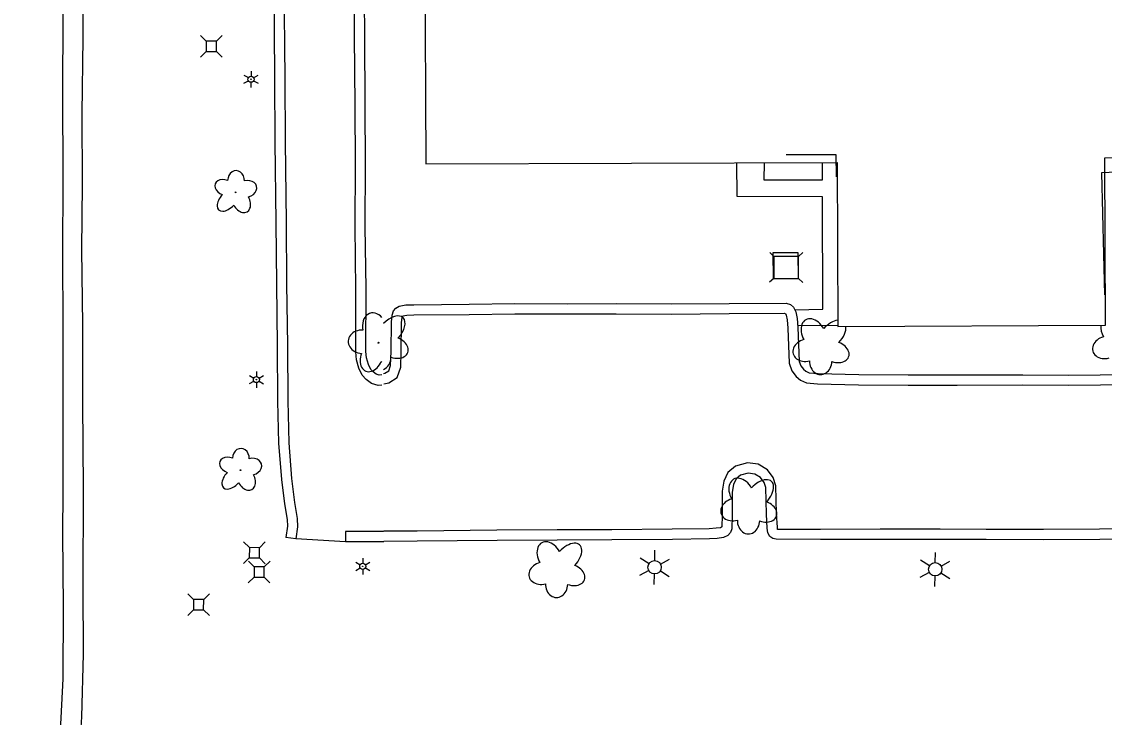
# Model space of a CAD drawing. Extents: x 588843 to 2552415, y 180129 to 269402.
# Drawn here: x 594772.1 to 595037.9, y 184030.2 to 184200.9 of the extents above; entities that cross this region are included whole.
import ezdxf

# ---------------------------------------------------------------- set-up
doc = ezdxf.new("R2010")
doc.units = 0
for name, color, linetype in [('Default', 7, 'Continuous'), ('E_BLD', 7, 'Continuous'), ('E_DWY', 7, 'Continuous'), ('E_LAND_Vegetation', 7, 'Continuous'), ('E_LTG', 7, 'Continuous'), ('E_RDWY', 7, 'Continuous'), ('E_RDWY_Gravel', 7, 'Continuous'), ('E_UTL_AG_Bold', 7, 'Continuous'), ('Level 12', 7, 'Continuous'), ('Level 14', 7, 'Continuous'), ('Level 17', 7, 'Continuous'), ('Level 18', 7, 'Continuous'), ('Level 21', 7, 'Continuous')]:
    doc.layers.add(name, color=color, linetype=linetype)

# ---------------------------------------------------------------- blocks, each defined once
blk = doc.blocks.new('DTRE')
at = {"layer": 'Default'}
blk.add_circle((-0.18, 0), 0.183, dxfattribs=at)
for centre, major_axis, ratio in [((-1.87, 5.32), (1.36, -4.98), 0.782863), ((4.06, 2.74), (-5.27, -2.93), 0.691916), ((-5.87, 0.15), (4.93, -0.12), 0.832022), ((-2.49, -5.24), (1.8, 4.86), 0.716896), ((3.54, -3.71), (-5.01, 4.58), 0.560249)]:
    blk.add_ellipse(centre, major_axis=major_axis, ratio=ratio, start_param=1.570796, end_param=4.712389, dxfattribs=at)
blk = doc.blocks.new('LPOL')
at = {"layer": 'Default'}
for p, q in [((-4, 0), (-1.5, 0)), ((-0.75, 1.3), (-2, 3.46)), ((0.75, 1.3), (2, 3.46)), ((1.5, 0), (4, 0)), ((-2, -3.46), (-0.75, -1.3)), ((2, -3.46), (0.75, -1.3))]:
    blk.add_line(p, q, dxfattribs=at)
for radius in [1.5, 1.5, 1.5, 0.125]:
    blk.add_circle((0, 0), radius, dxfattribs=at)
blk = doc.blocks.new('PED')
at = {"layer": 'Default'}
for p, q in [((-2.5, 2.5), (-5.33, 5.33)), ((2.5, 2.5), (5.33, 5.33)), ((-2.5, -2.5), (-5.33, -5.33)), ((2.5, -2.5), (5.33, -5.33))]:
    blk.add_line(p, q, dxfattribs=at)
blk.add_lwpolyline([(-2.5, -2.5), (2.5, -2.5), (2.5, 2.5), (-2.5, 2.5)], close=True, dxfattribs=at)

msp = doc.modelspace()

# ---------------------------------------------------------------- linework, layer by layer
at = {"layer": 'E_BLD'}
for points in [[(594870.51, 184207.51), (594870.51, 184207.51), (594870.03, 184231.25), (595138.15, 184229.56), (595139.97, 184165.01), (595122.81, 184165.42), (595122.52, 184167.48), (595037.18, 184163.84), (595037.95, 184133.86)], [(594972.13, 184162.81), (594972.13, 184162.81), (594972.09, 184168.19), (594959.8, 184168.24)]]:
    msp.add_lwpolyline(points, dxfattribs=at)
at = {"layer": 'E_DWY'}
for points in [[(594910.19, 184307.25), (594893.15, 184307.11), (594876.64, 184307.14), (594860.81, 184307.13), (594839.86, 184307.15), (594833.09, 184307.18), (594833.3, 184287.93), (594833.44, 184270.64), (594833.67, 184247.1), (594833.82, 184228.45), (594834.02, 184210.87), (594834.22, 184186.97), (594834.31, 184171.42), (594834.55, 184151.65), (594834.69, 184136.47), (594834.88, 184121.51), (594834.96, 184107.79), (594835.21, 184097.45), (594835.9, 184088.54), (594836.68, 184082.59), (594837.29, 184078.75), (594837.38, 184077.08), (594837, 184074.31)], [(594910.26, 184304.75), (594893.15, 184304.61), (594876.63, 184304.64), (594860.81, 184304.63), (594839.85, 184304.65), (594835.62, 184304.67), (594835.8, 184287.95), (594835.94, 184270.66), (594836.17, 184247.12), (594836.32, 184228.47), (594836.52, 184210.89), (594836.72, 184186.98), (594836.81, 184171.45), (594837.05, 184151.68), (594837.19, 184136.5), (594837.38, 184121.53), (594837.46, 184107.83), (594837.71, 184097.57), (594838.38, 184088.8), (594839.15, 184082.95), (594839.78, 184079.01), (594839.89, 184076.97), (594839.47, 184073.97)], [(594860.53, 184111.72), (594859.68, 184111.63), (594858.04, 184112.13), (594856.72, 184113.08), (594855.74, 184114.18), (594854.91, 184115.84), (594854.33, 184117.95), (594854.16, 184119.9), (594854.18, 184135.3), (594853.99, 184150.61), (594854.06, 184165.82), (594854, 184180.31), (594853.88, 184197.39), (594853.84, 184206.52)], [(594860.53, 184114.23), (594859.93, 184114.17), (594859.17, 184114.4), (594858.41, 184114.94), (594857.83, 184115.59), (594857.25, 184116.74), (594856.8, 184118.39), (594856.66, 184120), (594856.68, 184135.31), (594856.49, 184150.62), (594856.56, 184165.82), (594856.5, 184180.32), (594856.38, 184197.41), (594856.34, 184206.31)], [(594851.65, 184075.76), (594851.66, 184073.26), (594839.47, 184073.97), (594837, 184074.33)], [(594860.99, 184075.79), (594851.65, 184075.76)], [(594861.07, 184073.29), (594851.66, 184073.26)]]:
    msp.add_lwpolyline(points, dxfattribs=at)
at = {"layer": 'E_LAND_Vegetation'}
msp.add_circle((594859.73, 184122.11), 0.128, dxfattribs=at)
for centre, major_axis, ratio, start_param, end_param in [((594858.68, 184125.87), (0.83, -3.52), 0.782863, 2.126419, 4.712389), ((594855.76, 184122.35), (3.45, -0.2), 0.832022, 1.570796, 4.712389), ((594857.99, 184118.5), (1.38, 3.35), 0.716896, 1.570796, 4.712389), ((594862.25, 184119.43), (-3.4, 3.32), 0.560249, 1.570796, 1.616528)]:
    msp.add_ellipse(centre, major_axis=major_axis, ratio=ratio, start_param=start_param, end_param=end_param, dxfattribs=at)
at = {"layer": 'E_RDWY'}
for points in [[(594782.33, 184085.52), (594782.32, 184107.47), (594782.33, 184125.49), (594782.28, 184144.3), (594782.29, 184161.67), (594782.28, 184184.35), (594782.29, 184201.25), (594782.23, 184216.61), (594782.14, 184232.8), (594782.03, 184246.02), (594782, 184261.41), (594781.83, 184276.25), (594781.74, 184294.09), (594781.68, 184307.57), (594781.55, 184320.73), (594786.24, 184342.72)], [(594772.39, 183668.65), (594772.44, 183685.99), (594772.39, 183706.48), (594772.36, 183726.29), (594772.35, 183745.19), (594772.3, 183765.26), (594772.26, 183788.51), (594772.2, 183810.52), (594772.26, 183830.82), (594772.19, 183854.3), (594772.14, 183874.06), (594773.46, 183893.88), (594774.71, 183912.17), (594776.13, 183934.48), (594777.16, 183951.48), (594778.22, 183969.38), (594779.54, 183991.22), (594780.87, 184012.46), (594781.66, 184026.85), (594782.33, 184039.66), (594782.38, 184057.24), (594782.28, 184075.34), (594782.33, 184085.52)]]:
    msp.add_lwpolyline(points, dxfattribs=at)
at = {"layer": 'E_RDWY_Gravel'}
for points in [[(594787.35, 184086.39), (594787.19, 184107.42), (594787.19, 184126.47), (594786.93, 184144.93), (594787.08, 184161.03), (594787.01, 184178.4), (594787.25, 184196.81), (594787.27, 184216.9), (594787.12, 184235.24), (594787.11, 184252.01), (594787.11, 184270.27), (594787.02, 184287.15), (594787.1, 184305.38), (594787.12, 184319.98), (594787.21, 184330.28), (594787.31, 184332.44), (594787.48, 184334.07), (594787.59, 184334.77), (594788.13, 184336.24), (594788.46, 184338.33), (594788.64, 184342.67)], [(594785.86, 184013.32), (594786.88, 184030.32), (594787.35, 184045.7), (594787.28, 184062.11), (594787.35, 184086.39)]]:
    msp.add_lwpolyline(points, dxfattribs=at)
at = {"layer": 'Level 12'}
msp.add_lwpolyline([(595138.68, 184232.95), (595016.3, 184232.45), (595016.11, 184277.22), (594980.59, 184277.08), (594980.77, 184232.13), (594887.31, 184231.75), (594887.3, 184234.12), (594869.23, 184234.05), (594869.31, 184215.79), (594871.15, 184215.8), (594871.35, 184165.98), (594972.3, 184166.38), (594972.46, 184126.14), (595038.19, 184126.4), (595038.03, 184167.45), (595122.17, 184167.79), (595122.19, 184164.36), (595141.06, 184164.43), (595140.98, 184183.32), (595138.88, 184183.31)], close=True, dxfattribs=at)
at = {"layer": 'Level 14'}
for p, q in [((594927.53, 184068.66), (594927.6, 184071.18)), ((594926.16, 184067.86), (594923.93, 184069.22)), ((594928.97, 184067.77), (594931.15, 184069.02)), ((594995.02, 184067.36), (594992.79, 184068.73)), ((594996.39, 184068.17), (594996.46, 184070.68)), ((594997.83, 184067.28), (595000.01, 184068.52)), ((594926.07, 184066.22), (594923.77, 184065.03)), ((594928.93, 184066.14), (594931.11, 184064.77)), ((594994.93, 184065.73), (594992.63, 184064.53)), ((594997.79, 184065.64), (594999.98, 184064.28)), ((594927.43, 184065.38), (594927.36, 184062.78)), ((594996.3, 184064.89), (594996.22, 184062.29))]:
    msp.add_line(p, q, dxfattribs=at)
for centre in [(594927.52, 184067.02), (594996.39, 184066.53)]:
    msp.add_circle(centre, 1.64, dxfattribs=at)
at = {"layer": 'Level 17'}
for points in [[(594961.94, 184130.2), (594968.79, 184130.36), (594968.69, 184157.92), (594947.76, 184157.96), (594947.69, 184166.29)], [(594968.62, 184166.37), (594968.67, 184161.98), (594954.45, 184162.04), (594954.49, 184166.31)], [(594861, 184114.56), (594861.31, 184114.62), (594862.24, 184115.22), (594862.7, 184116.57), (594862.84, 184119.98), (594862.91, 184127.2), (594863.1, 184128.89), (594863.45, 184129.92), (594863.98, 184130.62), (594864.8, 184131.11), (594866.46, 184131.39), (594868.38, 184131.45), (594882.01, 184131.55), (594893.22, 184131.72), (594906.04, 184131.7), (594918.07, 184131.71), (594931.58, 184131.65), (594945.8, 184131.77), (594959.82, 184131.85), (594960.88, 184131.47), (594961.6, 184130.82), (594962.22, 184129.69), (594962.5, 184128.06), (594962.69, 184125.87), (594963.04, 184117.55), (594963.42, 184116.41), (594964.06, 184115.6), (594964.65, 184115.11), (594965.47, 184114.75), (594967.64, 184114.54), (594977.64, 184114.31), (594989.74, 184114.23), (595001.8, 184114.23), (595017.9, 184114.25), (595029.08, 184114.2), (595044.65, 184114.35)], [(594861.01, 184112.03), (594862.24, 184112.24), (594864.34, 184113.61), (594865.18, 184116.11), (594865.34, 184119.92), (594865.41, 184127.05), (594865.56, 184128.34), (594865.69, 184128.74), (594865.69, 184128.73), (594865.67, 184128.72), (594866.71, 184128.9), (594868.43, 184128.95), (594882.03, 184129.05), (594893.23, 184129.22), (594906.04, 184129.2), (594918.06, 184129.21), (594931.58, 184129.15), (594945.82, 184129.27), (594959.39, 184129.35), (594959.57, 184129.28), (594959.61, 184129.25), (594959.82, 184128.85), (594960.02, 184127.74), (594960.2, 184125.71), (594960.56, 184117.1), (594961.19, 184115.2), (594962.26, 184113.84), (594963.32, 184112.96), (594964.83, 184112.3), (594967.49, 184112.04), (594977.6, 184111.81), (594989.73, 184111.73), (595001.81, 184111.73), (595017.89, 184111.75), (595029.09, 184111.7), (595044.79, 184111.85)], [(594962.65, 184126.37), (594972.46, 184126.45)], [(595050.54, 184076.5), (595036.75, 184076.37), (595022.94, 184076.29), (595008.9, 184076.31), (594997.62, 184076.36), (594982.91, 184076.35), (594968.22, 184076.33), (594957.72, 184076.28), (594957.68, 184076.84), (594957.46, 184080.15), (594957.3, 184086.99), (594956.65, 184089.01), (594955.21, 184090.94), (594952.94, 184092.33), (594950.28, 184092.61), (594947.38, 184091.87), (594945.53, 184090.26), (594944.49, 184088.15), (594944.08, 184085.69), (594944.08, 184079.75), (594944, 184076.95), (594943.98, 184076.92), (594943.92, 184076.85), (594943.67, 184076.71), (594942.66, 184076.58), (594940.9, 184076.46), (594931.85, 184076.35), (594917.01, 184076.22), (594903.57, 184076.19), (594888.82, 184076.1), (594869.19, 184075.9), (594861.07, 184075.84)], [(595050.71, 184074), (595036.77, 184073.87), (595022.95, 184073.79), (595008.89, 184073.81), (594997.62, 184073.86), (594982.91, 184073.85), (594968.2, 184073.83), (594957.35, 184073.94), (594956.54, 184074.05), (594955.83, 184074.55), (594955.32, 184075.44), (594955.18, 184076.62), (594954.96, 184080.04), (594954.81, 184086.57), (594954.4, 184087.84), (594953.49, 184089.06), (594952.11, 184089.9), (594950.46, 184090.08), (594948.58, 184089.6), (594947.55, 184088.7), (594946.9, 184087.37), (594946.58, 184085.48), (594946.58, 184079.71), (594946.48, 184076.46), (594946.15, 184075.57), (594945.46, 184074.84), (594944.46, 184074.29), (594942.9, 184074.1), (594941, 184073.96), (594931.88, 184073.85), (594917.02, 184073.72), (594903.58, 184073.69), (594888.84, 184073.6), (594869.21, 184073.4), (594861.07, 184073.34)]]:
    msp.add_lwpolyline(points, dxfattribs=at)
msp.add_lwpolyline([(594956.55, 184144.14), (594956.6, 184137.79), (594962.84, 184137.84), (594962.79, 184144.19)], close=True, dxfattribs=at)
at = {"layer": 'Level 18'}
for centre, major_axis, ratio, start_param, end_param in [((594862.68, 184124.94), (-3.06, -3.34), 0.560249, 1.570796, 4.658742), ((594966.59, 184124.23), (1.95, -3.52), 0.691916, 1.570796, 4.712389), ((594970.89, 184123.88), (-3.06, -3.34), 0.560249, 3.711846, 4.712389), ((594970.89, 184123.88), (-3.06, -3.34), 0.560249, 1.570796, 2.693204), ((595040.12, 184124.93), (1.95, -3.52), 0.691916, 3.946353, 4.712389), ((594863.7, 184120.91), (-3.24, 1.21), 0.716896, 1.570796, 4.712389), ((594964.86, 184120.28), (3.32, 0.9), 0.782863, 1.570796, 4.712389), ((594971.91, 184119.85), (-3.24, 1.21), 0.716896, 1.570796, 4.712389), ((595038.39, 184120.98), (3.32, 0.9), 0.782863, 1.570796, 4.712389), ((594860.1, 184118.66), (0.09, 3.29), 0.832022, 3.507715, 4.712389), ((594968.3, 184117.6), (0.09, 3.29), 0.832022, 1.570796, 4.712389), ((594948.86, 184085.11), (1.95, -3.52), 0.691916, 1.570796, 4.712389), ((594953.15, 184084.76), (-3.06, -3.34), 0.560249, 1.570796, 4.712389), ((594947.13, 184081.16), (3.32, 0.9), 0.782863, 1.570796, 4.712389), ((594954.17, 184080.73), (-3.24, 1.21), 0.716896, 1.570796, 4.712389), ((594950.57, 184078.49), (0.09, 3.29), 0.832022, 1.570796, 4.712389), ((594901.76, 184069.51), (1.95, -3.52), 0.691916, 1.570796, 4.712389), ((594906.05, 184069.17), (-3.06, -3.34), 0.560249, 1.570796, 4.712389), ((594900.03, 184065.57), (3.32, 0.9), 0.782863, 1.570796, 4.712389), ((594907.07, 184065.14), (-3.24, 1.21), 0.716896, 1.570796, 4.712389), ((594903.47, 184062.89), (0.09, 3.29), 0.832022, 1.570796, 4.712389)]:
    msp.add_ellipse(centre, major_axis=major_axis, ratio=ratio, start_param=start_param, end_param=end_param, dxfattribs=at)
at = {"layer": 'Level 21'}
for p, q in [((594956.82, 184143.29), (594955.76, 184144.25)), ((594963.88, 184144.24), (594962.82, 184143.28)), ((594956.81, 184137.89), (594955.75, 184136.94)), ((594963.87, 184136.93), (594962.81, 184137.88))]:
    msp.add_line(p, q, dxfattribs=at)
msp.add_lwpolyline([(594962.81, 184137.88), (594962.82, 184143.28), (594956.82, 184143.29), (594956.81, 184137.89)], close=True, dxfattribs=at)

# ---------------------------------------------------------------- block references
at = {"layer": 'E_LAND_Vegetation', "xscale": 0.5000000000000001, "yscale": 0.5, "rotation": -90.36283032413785}
for p in [(594824.66, 184158.94), (594825.86, 184090.78)]:
    msp.add_blockref('DTRE', p, dxfattribs=at)
at = {"layer": 'E_LTG', "yscale": 0.5}
for p, xscale, rotation in [((594828.44, 184186.78), 0.5000000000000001, -90.36283032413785), ((594829.78, 184113.08), 0.5000000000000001, -90.36283032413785), ((594855.87, 184067.24), 0.4999999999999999, -90.21750690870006)]:
    msp.add_blockref('LPOL', p, dxfattribs=dict(at, xscale=xscale, rotation=rotation))
at = {"layer": 'E_UTL_AG_Bold', "yscale": 0.5}
for p, xscale, rotation in [((594818.69, 184194.86), 0.5000000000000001, -90.36283032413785), ((594829.28, 184070.58), 0.4999999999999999, -90.21750690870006), ((594830.44, 184065.87), 0.4999999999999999, -90.21750690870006), ((594815.57, 184057.85), 0.4999999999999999, -90.21750690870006)]:
    msp.add_blockref('PED', p, dxfattribs=dict(at, xscale=xscale, rotation=rotation))

doc.saveas('drawing.dxf')
